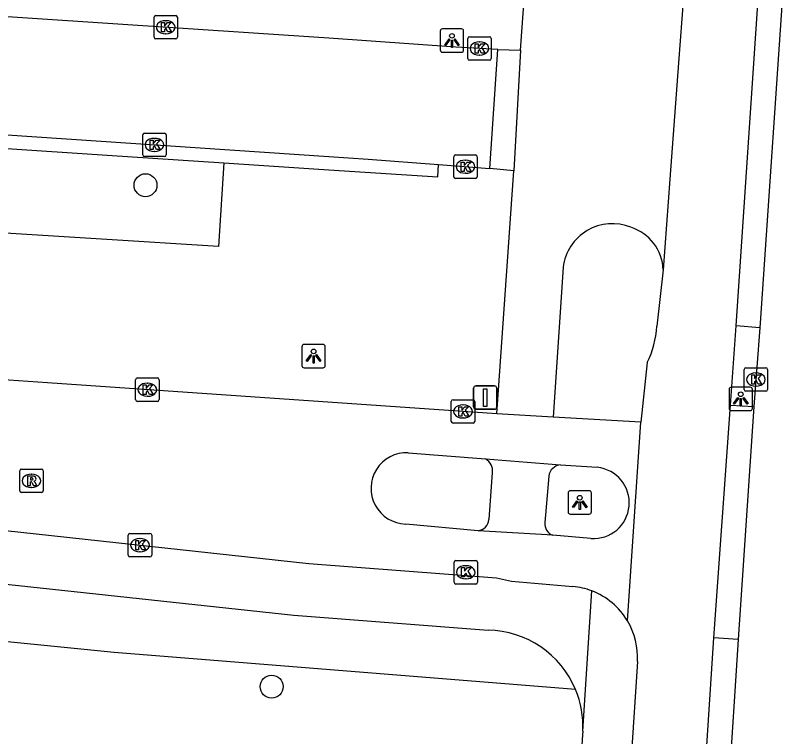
# Model space of a CAD drawing. Extents: x 161848 to 162726, y 385382 to 386521.
# Drawn here: x 161986.62 to 162019.48, y 385740.75 to 385771.53 of the extents above; entities that cross this region are included whole.
import ezdxf

# ---------------------------------------------------------------- set-up
doc = ezdxf.new("R2010")
doc.units = 0
for name, color, linetype in [('IMGEO_Berm_groen', 7, 'Continuous'), ('IMGEO_Boom', 7, 'Continuous'), ('IMGEO_Fietspad_gesloten', 7, 'Continuous'), ('IMGEO_Kolk', 7, 'Continuous'), ('IMGEO_Lichtpunt', 7, 'Continuous'), ('IMGEO_Rijbaan_lokaal_gesloten', 7, 'Continuous'), ('IMGEO_Rijbaan_lokaal_open', 7, 'Continuous'), ('IMGEO_Rioolput', 7, 'Continuous'), ('IMGEO_Verkeersbordpaal', 7, 'Continuous'), ('IMGEO_Verkeerseiland_open', 7, 'Continuous'), ('IMGEO_Voetpad_open', 7, 'Continuous')]:
    doc.layers.add(name, color=color, linetype=linetype)

msp = doc.modelspace()

# ---------------------------------------------------------------- linework, layer by layer
at = {"layer": 'IMGEO_Berm_groen'}
for points in [[(161995.522, 385765.238), (161995.285, 385761.669), (161990.295, 385761.98), (161958.169, 385763.981)], [(162010.52, 385742.756), (161990.837, 385744.335), (161971.9, 385746.225), (161952.944, 385747.799)]]:
    msp.add_lwpolyline(points, dxfattribs=at)
at = {"layer": 'IMGEO_Boom'}
for centre in [(161992.175, 385764.28), (161997.553, 385742.882)]:
    msp.add_circle(centre, 0.489, dxfattribs=at)
at = {"layer": 'IMGEO_Fietspad_gesloten'}
for points in [[(162017.366, 385758.28), (162018.455, 385774.351)], [(162015.19, 385773.272), (162014.911, 385769.504), (162014.545, 385764.545), (162014.258, 385760.67)], [(162014.258, 385760.67), (162013.982, 385758.262)], [(162017.132, 385754.894), (162017.366, 385758.28)], [(162013.578, 385756.709), (162013.298, 385754.162)], [(162016.417, 385744.964), (162017.132, 385754.894)], [(162014.399, 385713.867), (162016.417, 385744.964)], [(162013.158, 385743.949), (162010.873, 385709.146), (162010.549, 385704.218), (162010.295, 385700.348), (162010.217, 385699.151)]]:
    msp.add_lwpolyline(points, dxfattribs=at)
for centre, radius, start, end in [((162010.103, 385758.442), 3.883, 333.4925, 357.3439), ((162010.114, 385744.129), 3.05, 356.6073, 30.7353)]:
    msp.add_arc(centre, radius, start, end, dxfattribs=at)
at = {"layer": 'IMGEO_Kolk'}
for p, q in [((161992.538, 385770.595), (161992.538, 385771.447)), ((161992.613, 385771.521), (161993.465, 385771.521)), ((161993.539, 385771.447), (161993.539, 385770.595)), ((161993.026, 385771.301), (161993.051, 385771.301)), ((161993.049, 385770.741), (161993.024, 385770.741)), ((161993.465, 385770.521), (161992.613, 385770.521)), ((162005.92, 385769.689), (162005.92, 385770.541)), ((162005.995, 385770.615), (162006.847, 385770.615)), ((162006.408, 385770.395), (162006.433, 385770.395)), ((162006.921, 385770.541), (162006.921, 385769.689)), ((162006.431, 385769.835), (162006.406, 385769.835)), ((162006.847, 385769.615), (162005.995, 385769.615)), ((161992.132, 385766.5), (161992.984, 385766.5)), ((161992.057, 385765.574), (161992.057, 385766.426)), ((161992.545, 385766.28), (161992.57, 385766.28)), ((161993.058, 385766.426), (161993.058, 385765.574)), ((161992.984, 385765.5), (161992.132, 385765.5)), ((161992.568, 385765.72), (161992.543, 385765.72)), ((162005.323, 385764.645), (162005.323, 385765.497)), ((162005.398, 385765.571), (162006.25, 385765.571)), ((162006.324, 385765.497), (162006.324, 385764.645)), ((162005.811, 385765.351), (162005.836, 385765.351)), ((162005.834, 385764.791), (162005.809, 385764.791)), ((162006.25, 385764.571), (162005.398, 385764.571)), ((162017.71, 385755.564), (162017.71, 385756.416)), ((162017.785, 385756.49), (162018.637, 385756.49)), ((162018.198, 385756.27), (162018.223, 385756.27)), ((162018.711, 385756.416), (162018.711, 385755.564)), ((161991.754, 385755.129), (161991.754, 385755.981)), ((161991.829, 385756.055), (161992.681, 385756.055)), ((161992.755, 385755.981), (161992.755, 385755.129)), ((161992.242, 385755.835), (161992.267, 385755.835)), ((162018.221, 385755.71), (162018.196, 385755.71)), ((161992.265, 385755.275), (161992.24, 385755.275)), ((162018.637, 385755.49), (162017.785, 385755.49)), ((161992.681, 385755.055), (161991.829, 385755.055)), ((162005.217, 385754.201), (162005.217, 385755.053)), ((162005.292, 385755.127), (162006.144, 385755.127)), ((162006.218, 385755.053), (162006.218, 385754.201)), ((162005.705, 385754.907), (162005.73, 385754.907)), ((162005.728, 385754.347), (162005.703, 385754.347)), ((162006.144, 385754.127), (162005.292, 385754.127)), ((161991.513, 385749.418), (161992.365, 385749.418)), ((161991.438, 385748.492), (161991.438, 385749.344)), ((161991.926, 385749.198), (161991.951, 385749.198)), ((161992.439, 385749.344), (161992.439, 385748.492)), ((161992.365, 385748.418), (161991.513, 385748.418)), ((161991.949, 385748.638), (161991.924, 385748.638)), ((162005.336, 385747.335), (162005.336, 385748.187)), ((162005.411, 385748.261), (162006.263, 385748.261)), ((162005.824, 385748.041), (162005.849, 385748.041)), ((162006.337, 385748.187), (162006.337, 385747.335)), ((162005.847, 385747.481), (162005.822, 385747.481)), ((162006.263, 385747.261), (162005.411, 385747.261))]:
    msp.add_line(p, q, dxfattribs=at)
for points in [[(161992.538, 385770.595), (161992.538, 385771.447)], [(161992.613, 385771.521), (161993.465, 385771.521)], [(161993.539, 385771.447), (161993.539, 385770.595)], [(161992.859, 385771.221), (161992.982, 385771.221), (161992.982, 385771.07), (161993.112, 385771.221), (161993.276, 385771.221), (161993.13, 385771.07), (161993.283, 385770.821), (161993.131, 385770.821), (161993.046, 385770.985), (161992.982, 385770.918), (161992.982, 385770.821), (161992.859, 385770.821), (161992.859, 385771.221)], [(161993.465, 385770.521), (161992.613, 385770.521)], [(162005.92, 385769.689), (162005.92, 385770.541)], [(162005.995, 385770.615), (162006.847, 385770.615)], [(162006.921, 385770.541), (162006.921, 385769.689)], [(162006.241, 385770.315), (162006.364, 385770.315), (162006.364, 385770.164), (162006.494, 385770.315), (162006.658, 385770.315), (162006.512, 385770.164), (162006.665, 385769.915), (162006.513, 385769.915), (162006.428, 385770.079), (162006.364, 385770.012), (162006.364, 385769.915), (162006.241, 385769.915), (162006.241, 385770.315)], [(162006.847, 385769.615), (162005.995, 385769.615)], [(161992.132, 385766.5), (161992.984, 385766.5)], [(161992.057, 385765.574), (161992.057, 385766.426)], [(161992.378, 385766.2), (161992.501, 385766.2), (161992.501, 385766.049), (161992.631, 385766.2), (161992.795, 385766.2), (161992.649, 385766.049), (161992.802, 385765.8), (161992.65, 385765.8), (161992.565, 385765.964), (161992.501, 385765.897), (161992.501, 385765.8), (161992.378, 385765.8), (161992.378, 385766.2)], [(161993.058, 385766.426), (161993.058, 385765.574)], [(161992.984, 385765.5), (161992.132, 385765.5)], [(162005.323, 385764.645), (162005.323, 385765.497)], [(162005.398, 385765.571), (162006.25, 385765.571)], [(162006.324, 385765.497), (162006.324, 385764.645)], [(162005.644, 385765.271), (162005.767, 385765.271), (162005.767, 385765.12), (162005.897, 385765.271), (162006.061, 385765.271), (162005.915, 385765.12), (162006.068, 385764.871), (162005.916, 385764.871), (162005.831, 385765.035), (162005.767, 385764.968), (162005.767, 385764.871), (162005.644, 385764.871), (162005.644, 385765.271)], [(162006.25, 385764.571), (162005.398, 385764.571)], [(162017.71, 385755.564), (162017.71, 385756.416)], [(162017.785, 385756.49), (162018.637, 385756.49)], [(162018.711, 385756.416), (162018.711, 385755.564)], [(161991.754, 385755.129), (161991.754, 385755.981)], [(161991.829, 385756.055), (161992.681, 385756.055)], [(161992.755, 385755.981), (161992.755, 385755.129)], [(162018.031, 385756.19), (162018.154, 385756.19), (162018.154, 385756.039), (162018.284, 385756.19), (162018.448, 385756.19), (162018.302, 385756.039), (162018.455, 385755.79), (162018.303, 385755.79), (162018.218, 385755.954), (162018.154, 385755.887), (162018.154, 385755.79), (162018.031, 385755.79), (162018.031, 385756.19)], [(161992.075, 385755.755), (161992.198, 385755.755), (161992.198, 385755.604), (161992.328, 385755.755), (161992.492, 385755.755), (161992.346, 385755.604), (161992.499, 385755.355), (161992.347, 385755.355), (161992.262, 385755.519), (161992.198, 385755.452), (161992.198, 385755.355), (161992.075, 385755.355), (161992.075, 385755.755)], [(162018.637, 385755.49), (162017.785, 385755.49)], [(161992.681, 385755.055), (161991.829, 385755.055)], [(162005.217, 385754.201), (162005.217, 385755.053)], [(162005.292, 385755.127), (162006.144, 385755.127)], [(162006.218, 385755.053), (162006.218, 385754.201)], [(162005.538, 385754.827), (162005.661, 385754.827), (162005.661, 385754.676), (162005.791, 385754.827), (162005.955, 385754.827), (162005.809, 385754.676), (162005.962, 385754.427), (162005.81, 385754.427), (162005.725, 385754.591), (162005.661, 385754.524), (162005.661, 385754.427), (162005.538, 385754.427), (162005.538, 385754.827)], [(162006.144, 385754.127), (162005.292, 385754.127)], [(161991.513, 385749.418), (161992.365, 385749.418)], [(161991.438, 385748.492), (161991.438, 385749.344)], [(161991.759, 385749.118), (161991.882, 385749.118), (161991.882, 385748.967), (161992.012, 385749.118), (161992.176, 385749.118), (161992.03, 385748.967), (161992.183, 385748.718), (161992.031, 385748.718), (161991.946, 385748.882), (161991.882, 385748.815), (161991.882, 385748.718), (161991.759, 385748.718), (161991.759, 385749.118)], [(161992.439, 385749.344), (161992.439, 385748.492)], [(161992.365, 385748.418), (161991.513, 385748.418)], [(162005.336, 385747.335), (162005.336, 385748.187)], [(162005.411, 385748.261), (162006.263, 385748.261)], [(162006.337, 385748.187), (162006.337, 385747.335)], [(162005.657, 385747.961), (162005.78, 385747.961), (162005.78, 385747.81), (162005.91, 385747.961), (162006.074, 385747.961), (162005.928, 385747.81), (162006.081, 385747.561), (162005.929, 385747.561), (162005.844, 385747.725), (162005.78, 385747.658), (162005.78, 385747.561), (162005.657, 385747.561), (162005.657, 385747.961)], [(162006.263, 385747.261), (162005.411, 385747.261)]]:
    msp.add_lwpolyline(points, dxfattribs=at)
for centre, start, end in [((161992.615, 385771.445), 91.552, 178.448), ((161992.615, 385771.445), 91.552, 178.448), ((161993.463, 385771.445), 1.552, 88.448), ((161993.463, 385771.445), 1.552, 88.448), ((161992.615, 385770.597), 181.552, 268.448), ((161992.615, 385770.597), 181.552, 268.448), ((161993.463, 385770.597), 271.552, 358.448), ((161993.463, 385770.597), 271.552, 358.448), ((162005.997, 385770.539), 91.552, 178.448), ((162005.997, 385770.539), 91.552, 178.448), ((162006.845, 385770.539), 1.552, 88.448), ((162006.845, 385770.539), 1.552, 88.448), ((162005.997, 385769.691), 181.552, 268.448), ((162005.997, 385769.691), 181.552, 268.448), ((162006.845, 385769.691), 271.552, 358.448), ((162006.845, 385769.691), 271.552, 358.448), ((161992.134, 385766.424), 91.552, 178.448), ((161992.134, 385766.424), 91.552, 178.448), ((161992.982, 385766.424), 1.552, 88.448), ((161992.982, 385766.424), 1.552, 88.448), ((161992.134, 385765.576), 181.552, 268.448), ((161992.134, 385765.576), 181.552, 268.448), ((161992.982, 385765.576), 271.552, 358.448), ((161992.982, 385765.576), 271.552, 358.448), ((162005.4, 385765.495), 91.552, 178.448), ((162005.4, 385765.495), 91.552, 178.448), ((162006.248, 385765.495), 1.552, 88.448), ((162006.248, 385765.495), 1.552, 88.448), ((162005.4, 385764.647), 181.552, 268.448), ((162005.4, 385764.647), 181.552, 268.448), ((162006.248, 385764.647), 271.552, 358.448), ((162006.248, 385764.647), 271.552, 358.448), ((162017.787, 385756.414), 91.552, 178.448), ((162017.787, 385756.414), 91.552, 178.448), ((162018.635, 385756.414), 1.552, 88.448), ((162018.635, 385756.414), 1.552, 88.448), ((161991.831, 385755.979), 91.552, 178.448), ((161991.831, 385755.979), 91.552, 178.448), ((161992.679, 385755.979), 1.552, 88.448), ((161992.679, 385755.979), 1.552, 88.448), ((162017.787, 385755.566), 181.552, 268.448), ((162017.787, 385755.566), 181.552, 268.448), ((162018.635, 385755.566), 271.552, 358.448), ((162018.635, 385755.566), 271.552, 358.448), ((161991.831, 385755.131), 181.552, 268.448), ((161991.831, 385755.131), 181.552, 268.448), ((161992.679, 385755.131), 271.552, 358.448), ((161992.679, 385755.131), 271.552, 358.448), ((162005.294, 385755.051), 91.552, 178.448), ((162005.294, 385755.051), 91.552, 178.448), ((162006.142, 385755.051), 1.552, 88.448), ((162006.142, 385755.051), 1.552, 88.448), ((162005.294, 385754.203), 181.552, 268.448), ((162005.294, 385754.203), 181.552, 268.448), ((162006.142, 385754.203), 271.552, 358.448), ((162006.142, 385754.203), 271.552, 358.448), ((161991.515, 385749.342), 91.552, 178.448), ((161991.515, 385749.342), 91.552, 178.448), ((161992.363, 385749.342), 1.552, 88.448), ((161992.363, 385749.342), 1.552, 88.448), ((161991.515, 385748.494), 181.552, 268.448), ((161991.515, 385748.494), 181.552, 268.448), ((161992.363, 385748.494), 271.552, 358.448), ((161992.363, 385748.494), 271.552, 358.448), ((162005.413, 385748.185), 91.552, 178.448), ((162005.413, 385748.185), 91.552, 178.448), ((162006.261, 385748.185), 1.552, 88.448), ((162006.261, 385748.185), 1.552, 88.448), ((162005.413, 385747.337), 181.552, 268.448), ((162005.413, 385747.337), 181.552, 268.448), ((162006.261, 385747.337), 271.552, 358.448), ((162006.261, 385747.337), 271.552, 358.448)]:
    msp.add_arc(centre, 0.0765, start, end, dxfattribs=at)
for centre, major_axis, ratio, start_param, end_param in [((161993.025, 385771.021), (-0.387, 0.002), 0.722429, 4.712389, 7.853982), ((161993.05, 385771.021), (-0.39, 0.002), 0.717154, 1.570796, 4.712389), ((162006.407, 385770.115), (-0.387, 0.002), 0.722429, 4.712389, 7.853982), ((162006.432, 385770.115), (-0.39, 0.002), 0.717154, 1.570796, 4.712389), ((161992.544, 385766), (-0.387, 0.002), 0.722429, 4.712389, 7.853982), ((161992.569, 385766), (-0.39, 0.002), 0.717154, 1.570796, 4.712389), ((162005.81, 385765.071), (-0.387, 0.002), 0.722429, 4.712389, 7.853982), ((162005.835, 385765.071), (-0.39, 0.002), 0.717154, 1.570796, 4.712389), ((162018.197, 385755.99), (-0.387, 0.002), 0.722429, 4.712389, 7.853982), ((162018.222, 385755.99), (-0.39, 0.002), 0.717154, 1.570796, 4.712389), ((161992.241, 385755.555), (-0.387, 0.002), 0.722429, 4.712389, 7.853982), ((161992.266, 385755.555), (-0.39, 0.002), 0.717154, 1.570796, 4.712389), ((162005.704, 385754.627), (-0.387, 0.002), 0.722429, 4.712389, 7.853982), ((162005.729, 385754.627), (-0.39, 0.002), 0.717154, 1.570796, 4.712389), ((161991.925, 385748.918), (-0.387, 0.002), 0.722429, 4.712389, 7.853982), ((161991.95, 385748.918), (-0.39, 0.002), 0.717154, 1.570796, 4.712389), ((162005.823, 385747.761), (-0.387, 0.002), 0.722429, 4.712389, 7.853982), ((162005.848, 385747.761), (-0.39, 0.002), 0.717154, 1.570796, 4.712389)]:
    msp.add_ellipse(centre, major_axis=major_axis, ratio=ratio, start_param=start_param, end_param=end_param, dxfattribs=at)
at = {"layer": 'IMGEO_Lichtpunt'}
for p, q in [((162004.749, 385770.858), (162004.749, 385770.051)), ((162004.749, 385770.858), (162004.749, 385770.051)), ((162005.651, 385770.953), (162004.843, 385770.953)), ((162005.651, 385770.953), (162004.843, 385770.953)), ((162005.745, 385770.051), (162005.745, 385770.858)), ((162005.745, 385770.051), (162005.745, 385770.858)), ((162004.843, 385769.957), (162005.651, 385769.957)), ((162004.843, 385769.957), (162005.651, 385769.957)), ((161998.846, 385757.39), (161998.846, 385756.583)), ((161998.846, 385757.39), (161998.846, 385756.583)), ((161999.748, 385757.485), (161998.94, 385757.485)), ((161999.748, 385757.485), (161998.94, 385757.485)), ((161999.842, 385756.583), (161999.842, 385757.39)), ((161999.842, 385756.583), (161999.842, 385757.39)), ((161998.94, 385756.489), (161999.748, 385756.489)), ((161998.94, 385756.489), (161999.748, 385756.489)), ((162017.968, 385755.657), (162017.16, 385755.657)), ((162017.968, 385755.657), (162017.16, 385755.657)), ((162017.066, 385755.562), (162017.066, 385754.755)), ((162017.066, 385755.562), (162017.066, 385754.755)), ((162018.062, 385754.755), (162018.062, 385755.562)), ((162018.062, 385754.755), (162018.062, 385755.562)), ((162017.16, 385754.661), (162017.968, 385754.661)), ((162017.16, 385754.661), (162017.968, 385754.661)), ((162010.2, 385751.146), (162010.2, 385750.339)), ((162010.2, 385751.146), (162010.2, 385750.339)), ((162011.102, 385751.241), (162010.294, 385751.241)), ((162011.102, 385751.241), (162010.294, 385751.241)), ((162011.196, 385750.339), (162011.196, 385751.146)), ((162011.196, 385750.339), (162011.196, 385751.146)), ((162010.294, 385750.245), (162011.102, 385750.245)), ((162010.294, 385750.245), (162011.102, 385750.245))]:
    msp.add_line(p, q, dxfattribs=at)
for points in [[(162005.123, 385770.522), (162005.162, 385770.494), (162004.974, 385770.232), (162004.936, 385770.259), (162005.123, 385770.522)], [(162005.225, 385770.474), (162005.272, 385770.474), (162005.272, 385770.152), (162005.225, 385770.152), (162005.225, 385770.474)], [(162005.335, 385770.494), (162005.373, 385770.521), (162005.56, 385770.259), (162005.521, 385770.231), (162005.335, 385770.494)], [(161999.22, 385757.054), (161999.259, 385757.026), (161999.071, 385756.764), (161999.033, 385756.791), (161999.22, 385757.054)], [(161999.322, 385757.006), (161999.369, 385757.006), (161999.369, 385756.684), (161999.322, 385756.684), (161999.322, 385757.006)], [(161999.432, 385757.026), (161999.47, 385757.053), (161999.657, 385756.791), (161999.618, 385756.763), (161999.432, 385757.026)], [(162017.44, 385755.226), (162017.479, 385755.198), (162017.291, 385754.936), (162017.253, 385754.963), (162017.44, 385755.226)], [(162017.542, 385755.178), (162017.589, 385755.178), (162017.589, 385754.856), (162017.542, 385754.856), (162017.542, 385755.178)], [(162017.652, 385755.198), (162017.69, 385755.225), (162017.877, 385754.963), (162017.838, 385754.935), (162017.652, 385755.198)], [(162010.574, 385750.81), (162010.613, 385750.782), (162010.425, 385750.52), (162010.387, 385750.547), (162010.574, 385750.81)], [(162010.676, 385750.762), (162010.723, 385750.762), (162010.723, 385750.44), (162010.676, 385750.44), (162010.676, 385750.762)], [(162010.786, 385750.782), (162010.824, 385750.809), (162011.011, 385750.547), (162010.972, 385750.519), (162010.786, 385750.782)]]:
    msp.add_lwpolyline(points, dxfattribs=at)
for centre in [(162005.248, 385770.656), (161999.345, 385757.188), (162017.565, 385755.36), (162010.699, 385750.944)]:
    msp.add_circle(centre, 0.0994, dxfattribs=at)
for centre, start, end in [((162004.843, 385770.858), 90, 180), ((162004.843, 385770.858), 90, 180), ((162005.651, 385770.858), 0, 90), ((162005.651, 385770.858), 0, 90), ((162004.843, 385770.051), 180, 270), ((162004.843, 385770.051), 180, 270), ((162005.651, 385770.051), 270, 0), ((162005.651, 385770.051), 270, 360), ((161998.94, 385757.39), 90, 180), ((161998.94, 385757.39), 90, 180), ((161999.748, 385757.39), 0, 90), ((161999.748, 385757.39), 0, 90), ((161998.94, 385756.583), 180, 270), ((161998.94, 385756.583), 180, 270), ((161999.748, 385756.583), 270, 0), ((161999.748, 385756.583), 270, 360), ((162017.16, 385755.562), 90, 180), ((162017.16, 385755.562), 90, 180), ((162017.968, 385755.562), 0, 90), ((162017.968, 385755.562), 0, 90), ((162017.16, 385754.755), 180, 270), ((162017.16, 385754.755), 180, 270), ((162017.968, 385754.755), 270, 0), ((162017.968, 385754.755), 270, 360), ((162010.294, 385751.146), 90, 180), ((162010.294, 385751.146), 90, 180), ((162011.102, 385751.146), 0, 90), ((162011.102, 385751.146), 0, 90), ((162010.294, 385750.339), 180, 270), ((162010.294, 385750.339), 180, 270), ((162011.102, 385750.339), 270, 0), ((162011.102, 385750.339), 270, 360)]:
    msp.add_arc(centre, 0.0946, start, end, dxfattribs=at)
at = {"layer": 'IMGEO_Rijbaan_lokaal_gesloten'}
for points in [[(162007.165, 385754.527), (161987.997, 385755.849), (161975.612, 385756.703), (161957.741, 385757.923)], [(161908.074, 385755.36), (161908.235, 385755.349), (161969.571, 385751.183), (161975.59, 385750.7), (161987.517, 385749.4), (161999.145, 385748.133), (162007.147, 385747.527), (162007.79, 385747.389), (162010.403, 385747.157)], [(162009.57, 385754.375), (162007.165, 385754.527)], [(162013.298, 385754.162), (162009.57, 385754.375)], [(162012.735, 385745.688), (162013.298, 385754.162)], [(162003.379, 385752.866), (162006.676, 385752.597)], [(162006.676, 385752.597), (162009.882, 385752.343)], [(162009.882, 385752.343), (162011.447, 385752.242)], [(162006.358, 385749.537), (162003.272, 385749.82)], [(162009.544, 385749.343), (162006.358, 385749.537)], [(162011.176, 385749.206), (162009.544, 385749.343)]]:
    msp.add_lwpolyline(points, dxfattribs=at)
for centre, radius, start, end in [((162003.319, 385751.343), 1.524, 87.7438, 268.2325), ((162011.285, 385750.726), 1.524, 265.9086, 83.8897), ((162010.132, 385744.169), 3, 68.9485, 84.8239), ((162010.13, 385744.134), 3.034, 30.8058, 69.1337)]:
    msp.add_arc(centre, radius, start, end, dxfattribs=at)
at = {"layer": 'IMGEO_Rijbaan_lokaal_open'}
for points in [[(162019.478, 385774.254), (162018.373, 385758.189)], [(162007.207, 385770.068), (162005.411, 385770.176), (162000, 385770.558), (161984.346, 385771.594), (161980.601, 385771.842), (161955.369, 385773.511)], [(162006.857, 385764.99), (162007.207, 385770.068)], [(161944.03, 385769.276), (162000, 385765.501), (162001.676, 385765.394), (162004.668, 385765.161)], [(162004.668, 385765.161), (162006.857, 385764.99)], [(162018.373, 385758.189), (162018.126, 385754.834)], [(162018.126, 385754.834), (162017.45, 385744.89)], [(162017.45, 385744.89), (162015.447, 385713.845)]]:
    msp.add_lwpolyline(points, dxfattribs=at)
at = {"layer": 'IMGEO_Rioolput'}
for p, q in [((161986.809, 385751.241), (161986.809, 385752.093)), ((161986.884, 385752.167), (161987.736, 385752.167)), ((161987.81, 385752.093), (161987.81, 385751.241)), ((161987.297, 385751.947), (161987.322, 385751.947)), ((161987.32, 385751.387), (161987.295, 385751.387)), ((161987.736, 385751.167), (161986.884, 385751.167))]:
    msp.add_line(p, q, dxfattribs=at)
for points in [[(161986.809, 385751.241), (161986.809, 385752.093)], [(161986.884, 385752.167), (161987.736, 385752.167)], [(161987.81, 385752.093), (161987.81, 385751.241)], [(161987.398, 385751.865), (161987.146, 385751.867), (161987.146, 385751.467)], [(161987.324, 385751.786), (161987.27, 385751.786), (161987.27, 385751.705)], [(161987.27, 385751.705), (161987.322, 385751.705)], [(161987.146, 385751.467), (161987.27, 385751.467), (161987.27, 385751.629), (161987.281, 385751.629)], [(161987.328, 385751.6), (161987.399, 385751.467), (161987.539, 385751.467), (161987.474, 385751.593)], [(161987.736, 385751.167), (161986.884, 385751.167)]]:
    msp.add_lwpolyline(points, dxfattribs=at)
for centre, radius, start, end in [((161986.886, 385752.091), 0.0765, 91.552, 178.448), ((161986.886, 385752.091), 0.0765, 91.552, 178.448), ((161987.734, 385752.091), 0.0765, 1.552, 88.448), ((161987.734, 385752.091), 0.0765, 1.552, 88.448), ((161987.306, 385751.894), 0.19, 274.7715, 282.9687), ((161987.33, 385751.69), 0.0964, 77.0061, 93.1865), ((161987.344, 385751.747), 0.0378, 276.6634, 79.6772), ((161987.397, 385751.755), 0.109, 350.3612, 89.416), ((161987.395, 385751.755), 0.112, 277.5842, 350.9817), ((161987.28, 385751.576), 0.0533, 26.0293, 88.6989), ((161987.379, 385751.54), 0.108, 29.5134, 73.7905), ((161986.886, 385751.243), 0.0765, 181.552, 268.448), ((161986.886, 385751.243), 0.0765, 181.552, 268.448), ((161987.734, 385751.243), 0.0765, 271.552, 358.448), ((161987.734, 385751.243), 0.0765, 271.552, 358.448)]:
    msp.add_arc(centre, radius, start, end, dxfattribs=at)
for centre, major_axis, ratio, start_param, end_param in [((161987.296, 385751.667), (-0.387, 0.002), 0.722429, 4.712389, 7.853982), ((161987.321, 385751.667), (-0.39, 0.002), 0.717154, 1.570796, 4.712389)]:
    msp.add_ellipse(centre, major_axis=major_axis, ratio=ratio, start_param=start_param, end_param=end_param, dxfattribs=at)
at = {"layer": 'IMGEO_Verkeersbordpaal'}
for p, q in [((162006.171, 385754.819), (162006.171, 385755.619)), ((162006.171, 385755.619), (162006.171, 385754.819)), ((162006.271, 385755.719), (162007.061, 385755.719)), ((162007.061, 385755.719), (162006.271, 385755.719)), ((162007.161, 385755.619), (162007.161, 385754.819)), ((162007.161, 385754.819), (162007.161, 385755.619)), ((162007.061, 385754.719), (162006.271, 385754.719)), ((162006.271, 385754.719), (162007.061, 385754.719))]:
    msp.add_line(p, q, dxfattribs=at)
msp.add_lwpolyline([(162006.591, 385755.594), (162006.741, 385755.594), (162006.741, 385754.844), (162006.591, 385754.844), (162006.591, 385755.594)], dxfattribs=at)
for centre, start, end in [((162006.271, 385755.619), 90, 180), ((162006.271, 385755.619), 90, 180), ((162007.061, 385755.619), 0, 90), ((162007.061, 385755.619), 360, 90), ((162006.271, 385754.819), 180, 270), ((162006.271, 385754.819), 180, 270), ((162007.061, 385754.819), 270, 0), ((162007.061, 385754.819), 270, 0)]:
    msp.add_arc(centre, 0.1, start, end, dxfattribs=at)
at = {"layer": 'IMGEO_Verkeerseiland_open'}
for points in [[(161958.431, 385767.697), (161990.533, 385765.569), (161995.522, 385765.238)], [(161995.522, 385765.238), (162000, 385764.941), (162004.637, 385764.633), (162004.668, 385765.161)]]:
    msp.add_lwpolyline(points, dxfattribs=at)
at = {"layer": 'IMGEO_Voetpad_open'}
for points in [[(162008.172, 385770.043), (162008.506, 385774.751)], [(162007.207, 385770.068), (162008.172, 385770.043)], [(162008.172, 385770.043), (162007.886, 385764.887)], [(162007.886, 385764.887), (162006.857, 385764.99)], [(162007.165, 385754.527), (162007.886, 385764.887)], [(162009.994, 385760.777), (162009.57, 385754.375)], [(162018.373, 385758.189), (162017.366, 385758.28)], [(162017.132, 385754.894), (162018.126, 385754.834)], [(162006.827, 385750.012), (162006.98, 385752.016)], [(162009.375, 385751.871), (162009.214, 385749.881)], [(161953.102, 385749.939), (161975.001, 385748.466), (161998.508, 385745.939), (162006.785, 385745.288)], [(162010.828, 385740.989), (162011.21, 385746.969)], [(162017.45, 385744.89), (162016.417, 385744.964)], [(162010.828, 385740.989), (162010.817, 385740.826), (162010.327, 385733.184)]]:
    msp.add_lwpolyline(points, dxfattribs=at)
for centre, radius, start, end in [((162012.083, 385760.538), 2.103, 67.7795, 173.462), ((162012.29, 385760.604), 1.969, 1.907, 72.6172), ((162006.386, 385752.075), 0.597, 354.2792, 60.9612), ((162009.911, 385751.803), 0.54, 93.0886, 172.8164), ((162006.287, 385750.076), 0.543, 277.4777, 353.2506), ((162009.708, 385749.814), 0.498, 172.2242, 250.8243), ((162006.728, 385741.184), 4.105, 22.5238, 89.2086), ((162006.732, 385741.185), 4.101, 357.2562, 22.5192)]:
    msp.add_arc(centre, radius, start, end, dxfattribs=at)

doc.saveas('drawing.dxf')
